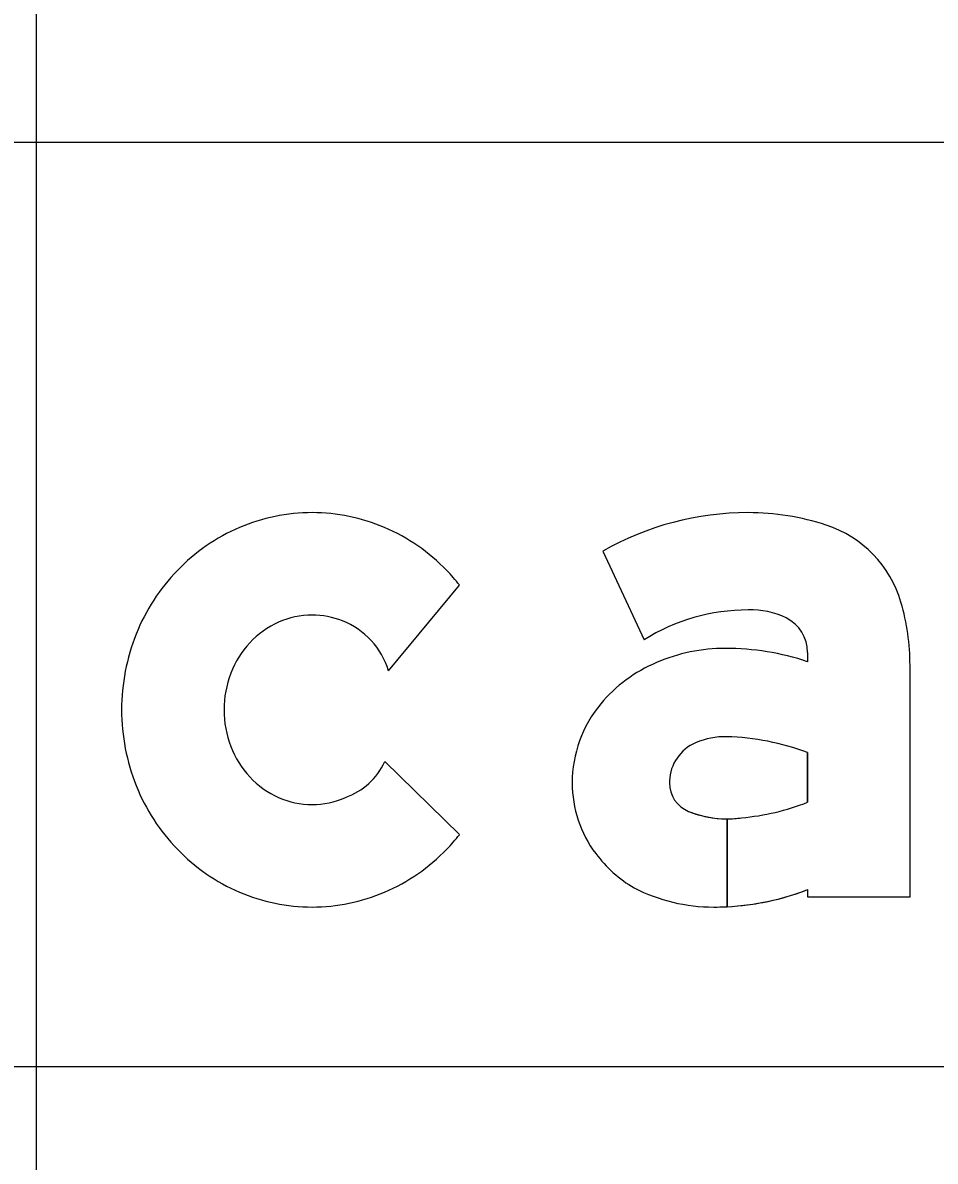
# Model space of a CAD drawing. Extents: x 1797809 to 2198143, y 249608 to 1237864.
# Drawn here: x 2196674.677 to 2196676.652, y 1237287.901 to 1237290.365 of the extents above; entities that cross this region are included whole.
import ezdxf

# ---------------------------------------------------------------- set-up
doc = ezdxf.new("R2010")
doc.units = 0
for name, color, linetype in [('GSBWFILL', 7, 'Continuous'), ('GSCOLORFILL', 7, 'Continuous'), ('GSOUTLINE', 7, 'Continuous'), ('GSSHT', 7, 'Continuous')]:
    doc.layers.add(name, color=color, linetype=linetype)

msp = doc.modelspace()

# ---------------------------------------------------------------- linework, layer by layer
at = {"layer": 'GSBWFILL'}
for p, q in [((2196675.4682, 1237288.9625), (2196675.6221, 1237289.1483)), ((2196675.6221, 1237288.6081), (2196675.4605, 1237288.7662))]:
    msp.add_line(p, q, dxfattribs=at)
for points in [[(2196675.9326, 1237289.2216), (2196676.0216, 1237289.0296)], [(2196676.3758, 1237289.0026), (2196676.3758, 1237288.9821)], [(2196676.3758, 1237288.4892), (2196676.3758, 1237288.4737), (2196676.5974, 1237288.4737), (2196676.5974, 1237288.9738)], [(2196676.3758, 1237288.7859), (2196676.3758, 1237288.6782)], [(2196676.2012, 1237288.4522), (2196676.2012, 1237288.6424)], [(2196676.2013, 1237288.6424), (2196676.2013, 1237288.4522)]]:
    msp.add_lwpolyline(points, dxfattribs=at)
for centre, major_axis, start_param, end_param in [((2196675.3029, 1237288.9062), (0, 0.3987), 0, 0.404999), ((2196675.3029, 1237288.9062), (0, 0.3987), 5.878187, 6.283185), ((2196676.247, 1237288.6696), (0, 0.6353), 0, 0.517719), ((2196676.247, 1237288.7624), (0, 0.5425), 5.96613, 6.283185), ((2196675.3087, 1237288.8926), (0, 0.4135), 0.404999, 0.80258), ((2196675.2971, 1237288.8926), (0, 0.4135), 5.480605, 5.878187), ((2196676.3384, 1237289.0409), (0, 0.2494), 4.997165, 5.96613), ((2196675.3178, 1237288.8839), (0, 0.4261), 0.80258, 1.190101), ((2196675.288, 1237288.8839), (0, 0.4261), 5.381938, 5.480605), ((2196676.247, 1237288.6696), (0, 0.4247), 0, 0.559495), ((2196676.255, 1237288.9266), (0, 0.1679), 5.822746, 6.330435), ((2196676.109, 1237288.9738), (0, 0.4884), 4.712389, 4.997165), ((2196675.3029, 1237288.9057), (0, 0.1776), 0, 0.419139), ((2196675.3029, 1237288.9057), (0, 0.1776), 5.902947, 6.283185), ((2196675.3075, 1237288.9145), (0, 0.1677), 5.002891, 5.909172), ((2196676.2926, 1237289.0026), (0, 0.0831), 4.712389, 5.822746), ((2196675.3088, 1237288.8923), (0, 0.1922), 0.419139, 0.821819), ((2196675.3319, 1237288.8782), (0, 0.4413), 1.190101, 1.570796), ((2196675.3181, 1237288.8838), (0, 0.2048), 0.821819, 1.20321), ((2196676.198, 1237288.6311), (0, 0.3801), 0, 0.404512), ((2196676.198, 1237288.4516), (0, 0.5596), 5.959871, 6.283185), ((2196676.172, 1237288.6876), (0, 0.3178), 0.399285, 0.87593), ((2196675.3325, 1237288.8782), (0, 0.2202), 1.20321, 1.570796), ((2196675.3319, 1237288.8782), (0, 0.4413), 1.570796, 1.951491), ((2196675.3325, 1237288.8782), (0, 0.2202), 1.570796, 1.938383), ((2196676.1329, 1237288.7202), (0, 0.2669), 0.87593, 1.570796), ((2196675.3181, 1237288.8726), (0, 0.2048), 1.938383, 2.319773), ((2196676.1707, 1237288.7205), (0, 0.0942), 0.408547, 1.530785), ((2196676.197, 1237288.6598), (0, 0.1603), 6.259455, 6.691732), ((2196676.1853, 1237288.2753), (0, 0.5449), 5.926185, 6.254823), ((2196675.3261, 1237288.8281), (0, 0.1479), 3.479501, 4.280948), ((2196675.3088, 1237288.864), (0, 0.1922), 2.319773, 2.722453), ((2196676.1769, 1237288.7202), (0, 0.1003), 1.530785, 1.570796), ((2196675.3178, 1237288.8725), (0, 0.4261), 1.951491, 2.339013), ((2196676.1211, 1237288.7202), (0, 0.2551), 1.570796, 2.21394), ((2196676.143, 1237288.7202), (0, 0.0665), 1.570796, 2.757027), ((2196675.3029, 1237288.8507), (0, 0.1776), 2.722453, 3.141593), ((2196675.3029, 1237288.8507), (0, 0.1776), 3.141593, 3.560732), ((2196676.1883, 1237289.155), (0, 0.5123), 3.228562, 3.516221), ((2196676.2012, 1237288.864), (0, 0.2217), 2.757027, 3.141593), ((2196676.2012, 1237288.864), (0, 0.2217), 3.141843, 3.28451), ((2196675.288, 1237288.8725), (0, 0.4261), 3.944173, 4.04284), ((2196675.3087, 1237288.8638), (0, 0.4135), 2.339013, 2.736594), ((2196675.2971, 1237288.8638), (0, 0.4135), 3.546591, 3.944173), ((2196676.1437, 1237288.7372), (0, 0.2834), 2.21394, 2.611125), ((2196675.3029, 1237288.8502), (0, 0.3987), 2.736594, 3.141593), ((2196675.3029, 1237288.8502), (0, 0.3987), 3.141593, 3.546591), ((2196676.1727, 1237288.8329), (0, 0.3814), 2.672443, 3.141593), ((2196676.1727, 1237289.0172), (0, 0.5657), 3.192057, 3.508644), ((2196676.1727, 1237289.0172), (0, 0.5657), 3.141593, 3.191959)]:
    msp.add_ellipse(centre, major_axis=major_axis, ratio=0.999994, start_param=start_param, end_param=end_param, dxfattribs=at)
at = {"layer": 'GSCOLORFILL'}
for p, q in [((2196675.4682, 1237288.9625), (2196675.6221, 1237289.1483)), ((2196675.6221, 1237288.6081), (2196675.4605, 1237288.7662))]:
    msp.add_line(p, q, dxfattribs=at)
for points in [[(2196675.9326, 1237289.2216), (2196676.0216, 1237289.0296)], [(2196676.3758, 1237289.0026), (2196676.3758, 1237288.9821)], [(2196676.3758, 1237288.4892), (2196676.3758, 1237288.4737), (2196676.5974, 1237288.4737), (2196676.5974, 1237288.9738)], [(2196676.3758, 1237288.7859), (2196676.3758, 1237288.6782)], [(2196676.2012, 1237288.4522), (2196676.2012, 1237288.6424)], [(2196676.2013, 1237288.6424), (2196676.2013, 1237288.4522)]]:
    msp.add_lwpolyline(points, dxfattribs=at)
for centre, major_axis, start_param, end_param in [((2196675.3029, 1237288.9062), (0, 0.3987), 0, 0.404999), ((2196675.3029, 1237288.9062), (0, 0.3987), 5.878187, 6.283185), ((2196676.247, 1237288.6696), (0, 0.6353), 0, 0.517719), ((2196676.247, 1237288.7624), (0, 0.5425), 5.96613, 6.283185), ((2196675.3087, 1237288.8926), (0, 0.4135), 0.404999, 0.80258), ((2196675.2971, 1237288.8926), (0, 0.4135), 5.480605, 5.878187), ((2196676.3384, 1237289.0409), (0, 0.2494), 4.997165, 5.96613), ((2196675.3178, 1237288.8839), (0, 0.4261), 0.80258, 1.190101), ((2196675.288, 1237288.8839), (0, 0.4261), 5.381938, 5.480605), ((2196676.247, 1237288.6696), (0, 0.4247), 0, 0.559495), ((2196676.255, 1237288.9266), (0, 0.1679), 5.822746, 6.330435), ((2196676.109, 1237288.9738), (0, 0.4884), 4.712389, 4.997165), ((2196675.3029, 1237288.9057), (0, 0.1776), 0, 0.419139), ((2196675.3029, 1237288.9057), (0, 0.1776), 5.902947, 6.283185), ((2196675.3075, 1237288.9145), (0, 0.1677), 5.002891, 5.909172), ((2196676.2926, 1237289.0026), (0, 0.0831), 4.712389, 5.822746), ((2196675.3088, 1237288.8923), (0, 0.1922), 0.419139, 0.821819), ((2196675.3319, 1237288.8782), (0, 0.4413), 1.190101, 1.570796), ((2196675.3181, 1237288.8838), (0, 0.2048), 0.821819, 1.20321), ((2196676.198, 1237288.6311), (0, 0.3801), 0, 0.404512), ((2196676.198, 1237288.4516), (0, 0.5596), 5.959871, 6.283185), ((2196676.172, 1237288.6876), (0, 0.3178), 0.399285, 0.87593), ((2196675.3325, 1237288.8782), (0, 0.2202), 1.20321, 1.570796), ((2196675.3319, 1237288.8782), (0, 0.4413), 1.570796, 1.951491), ((2196675.3325, 1237288.8782), (0, 0.2202), 1.570796, 1.938383), ((2196676.1329, 1237288.7202), (0, 0.2669), 0.87593, 1.570796), ((2196675.3181, 1237288.8726), (0, 0.2048), 1.938383, 2.319773), ((2196676.1707, 1237288.7205), (0, 0.0942), 0.408547, 1.530785), ((2196676.197, 1237288.6598), (0, 0.1603), 6.259455, 6.691732), ((2196676.1853, 1237288.2753), (0, 0.5449), 5.926185, 6.254823), ((2196675.3261, 1237288.8281), (0, 0.1479), 3.479501, 4.280948), ((2196675.3088, 1237288.864), (0, 0.1922), 2.319773, 2.722453), ((2196676.1769, 1237288.7202), (0, 0.1003), 1.530785, 1.570796), ((2196675.3178, 1237288.8725), (0, 0.4261), 1.951491, 2.339013), ((2196676.1211, 1237288.7202), (0, 0.2551), 1.570796, 2.21394), ((2196676.143, 1237288.7202), (0, 0.0665), 1.570796, 2.757027), ((2196675.3029, 1237288.8507), (0, 0.1776), 2.722453, 3.141593), ((2196675.3029, 1237288.8507), (0, 0.1776), 3.141593, 3.560732), ((2196676.1883, 1237289.155), (0, 0.5123), 3.228562, 3.516221), ((2196676.2012, 1237288.864), (0, 0.2217), 2.757027, 3.141593), ((2196676.2012, 1237288.864), (0, 0.2217), 3.141843, 3.28451), ((2196675.288, 1237288.8725), (0, 0.4261), 3.944173, 4.04284), ((2196675.3087, 1237288.8638), (0, 0.4135), 2.339013, 2.736594), ((2196675.2971, 1237288.8638), (0, 0.4135), 3.546591, 3.944173), ((2196676.1437, 1237288.7372), (0, 0.2834), 2.21394, 2.611125), ((2196675.3029, 1237288.8502), (0, 0.3987), 2.736594, 3.141593), ((2196675.3029, 1237288.8502), (0, 0.3987), 3.141593, 3.546591), ((2196676.1727, 1237288.8329), (0, 0.3814), 2.672443, 3.141593), ((2196676.1727, 1237289.0172), (0, 0.5657), 3.192057, 3.508644), ((2196676.1727, 1237289.0172), (0, 0.5657), 3.141593, 3.191959)]:
    msp.add_ellipse(centre, major_axis=major_axis, ratio=0.999994, start_param=start_param, end_param=end_param, dxfattribs=at)
at = {"layer": 'GSOUTLINE'}
for p, q in [((2196675.4682, 1237288.9625), (2196675.6221, 1237289.1483)), ((2196675.6221, 1237288.6081), (2196675.4605, 1237288.7662))]:
    msp.add_line(p, q, dxfattribs=at)
for points in [[(2196675.9326, 1237289.2216), (2196676.0216, 1237289.0296)], [(2196676.3758, 1237289.0026), (2196676.3758, 1237288.9821)], [(2196676.3758, 1237288.4892), (2196676.3758, 1237288.4737), (2196676.5974, 1237288.4737), (2196676.5974, 1237288.9738)], [(2196676.3758, 1237288.6782), (2196676.3758, 1237288.7859)]]:
    msp.add_lwpolyline(points, dxfattribs=at)
for centre, major_axis, start_param, end_param in [((2196675.3029, 1237288.9062), (0, 0.3987), 0, 0.404999), ((2196675.3029, 1237288.9062), (0, 0.3987), 5.878187, 6.283185), ((2196676.247, 1237288.6696), (0, 0.6353), 6.283185, 6.800904), ((2196676.247, 1237288.7624), (0, 0.5425), 5.96613, 6.283185), ((2196675.3087, 1237288.8926), (0, 0.4135), 0.404999, 0.80258), ((2196675.2971, 1237288.8926), (0, 0.4135), 5.480605, 5.878187), ((2196676.3384, 1237289.0409), (0, 0.2494), 4.997165, 5.96613), ((2196675.3178, 1237288.8839), (0, 0.4261), 0.80258, 1.190101), ((2196675.288, 1237288.8839), (0, 0.4261), 5.381938, 5.480605), ((2196676.247, 1237288.6696), (0, 0.4247), 0, 0.559495), ((2196676.255, 1237288.9266), (0, 0.1679), 5.822746, 6.330435), ((2196676.109, 1237288.9738), (0, 0.4884), 4.712389, 4.997165), ((2196675.3029, 1237288.9057), (0, 0.1776), 0, 0.419139), ((2196675.3029, 1237288.9057), (0, 0.1776), 5.902947, 6.283185), ((2196675.3075, 1237288.9145), (0, 0.1677), 5.002891, 5.909172), ((2196676.2926, 1237289.0026), (0, 0.0831), 4.712389, 5.822746), ((2196675.3088, 1237288.8923), (0, 0.1922), 0.419139, 0.821819), ((2196675.3319, 1237288.8782), (0, 0.4413), 1.190101, 1.570796), ((2196675.3181, 1237288.8838), (0, 0.2048), 0.821819, 1.20321), ((2196676.198, 1237288.6311), (0, 0.3801), 0, 0.404512), ((2196676.198, 1237288.4516), (0, 0.5596), 5.959871, 6.283185), ((2196676.172, 1237288.6876), (0, 0.3178), 0.399285, 0.87593), ((2196675.3325, 1237288.8782), (0, 0.2202), 1.20321, 1.570796), ((2196675.3319, 1237288.8782), (0, 0.4413), 1.570796, 1.951491), ((2196675.3325, 1237288.8782), (0, 0.2202), 1.570796, 1.938383), ((2196676.1329, 1237288.7202), (0, 0.2669), 0.87593, 1.570796), ((2196675.3181, 1237288.8726), (0, 0.2048), 1.938383, 2.319773), ((2196676.1707, 1237288.7205), (0, 0.0942), 0.408547, 1.530785), ((2196676.197, 1237288.6598), (0, 0.1603), 6.25958, 6.691732), ((2196676.1853, 1237288.2753), (0, 0.5449), 5.926185, 6.254787), ((2196676.2006, 1237288.8117), (0, 0.00831), 6.254787, 6.25958), ((2196675.3261, 1237288.8281), (0, 0.1479), 3.479501, 4.280948), ((2196675.3088, 1237288.864), (0, 0.1922), 2.319773, 2.722453), ((2196676.1769, 1237288.7202), (0, 0.1003), 1.530785, 1.570796), ((2196675.3178, 1237288.8725), (0, 0.4261), 1.951491, 2.339013), ((2196676.1211, 1237288.7202), (0, 0.2551), 1.570796, 2.21394), ((2196676.143, 1237288.7202), (0, 0.0665), 1.570796, 2.757027), ((2196675.3029, 1237288.8507), (0, 0.1776), 2.722453, 3.141593), ((2196675.3029, 1237288.8507), (0, 0.1776), 3.141593, 3.560732), ((2196676.1883, 1237289.155), (0, 0.5123), 3.228562, 3.516221), ((2196676.2012, 1237288.864), (0, 0.2217), 2.757027, 3.28451), ((2196675.288, 1237288.8725), (0, 0.4261), 3.944173, 4.04284), ((2196675.3087, 1237288.8638), (0, 0.4135), 2.339013, 2.736594), ((2196675.2971, 1237288.8638), (0, 0.4135), 3.546591, 3.944173), ((2196676.1437, 1237288.7372), (0, 0.2834), 2.21394, 2.611125), ((2196675.3029, 1237288.8502), (0, 0.3987), 2.736594, 3.141593), ((2196675.3029, 1237288.8502), (0, 0.3987), 3.141593, 3.546591), ((2196676.1727, 1237288.8329), (0, 0.3814), 2.672443, 3.141593), ((2196676.1727, 1237289.0172), (0, 0.5657), 3.141593, 3.508644)]:
    msp.add_ellipse(centre, major_axis=major_axis, ratio=0.999994, start_param=start_param, end_param=end_param, dxfattribs=at)
at = {"layer": 'GSSHT'}
for p, q in [((2196674.7065, 1237258.1062), (2196674.7065, 1237318.1062)), ((2196604.7065, 1237290.1062), (2196734.7065, 1237290.1062)), ((2196604.7065, 1237288.1062), (2196734.7065, 1237288.1062))]:
    msp.add_line(p, q, dxfattribs=at)

doc.saveas('drawing.dxf')
